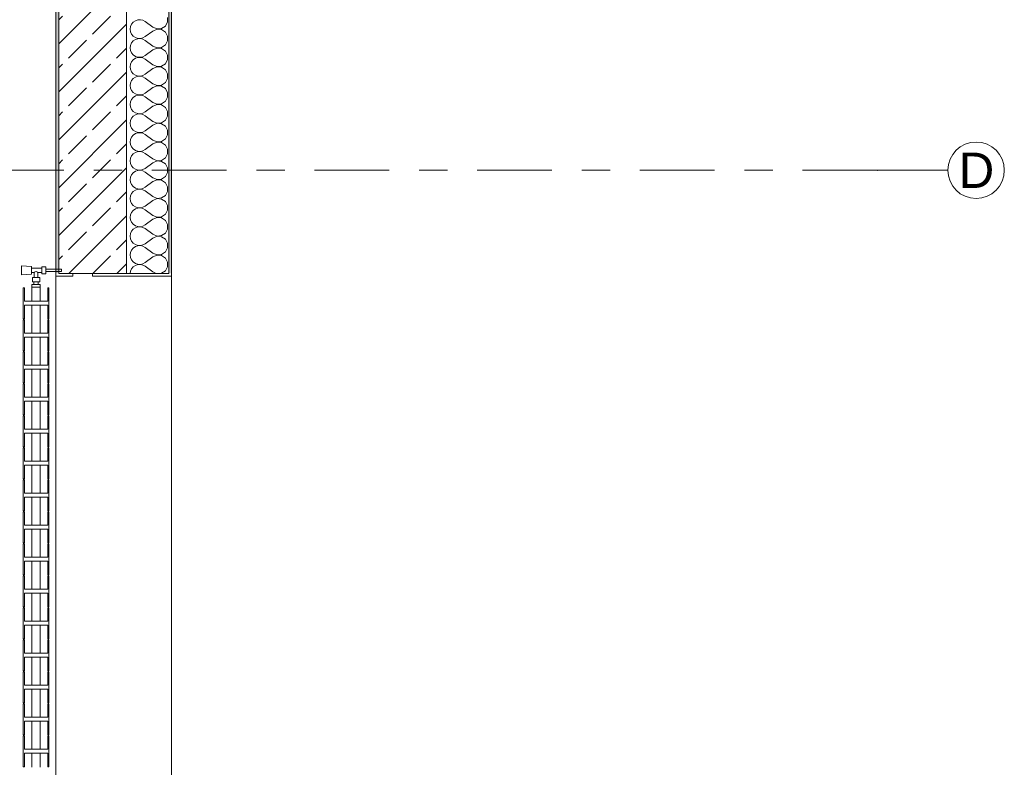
# Model space of a CAD drawing. Header units: metres. Extents: x -3.6 to 84.5, y -11 to 16.8.
# Tile 647 of 656: x 61.9 to 65.4, y 6.2 to 8.8. Entities that reach past the tile are written whole.
import ezdxf

# ---------------------------------------------------------------- set-up
doc = ezdxf.new("R2010")
doc.units = ezdxf.units.M
doc.header["$MEASUREMENT"] = 0
doc.linetypes.add('Strichlinie doppelt', pattern=[0.546806, 0.264583, -0.105833, 0.070556, -0.105833])
doc.linetypes.add('Wipeout_Contour', pattern=[1, 0, -1])
for name, color, linetype in [('301 - Elemente.Linie', 7, 'Continuous'), ('302 - Elemente.Schraffur', 7, 'Continuous'), ('451 - Universal.Achsen Raster', 7, 'Continuous'), ('604 - Struktur.Wand Aussen', 7, 'Continuous')]:
    doc.layers.add(name, color=color, linetype=linetype)
doc.styles.add('ERSTELLTER_STIL_2', font='txt')
pattern_1 = [(0, (0, 0), (0, 0.08660254), [0, -0.05]), (0, (0.025, 0.0433), (0, 0.08660254), [0, -0.05])]
pattern_2 = [(45, (0, 0), (-0.01767767, 0.01767767), [0, -0.025])]

# ---------------------------------------------------------------- blocks, each defined once
blk = doc.blocks.new('*X21')
at = {"layer": '604 - Struktur.Wand Aussen', "color": 7, "linetype": 'Continuous', "lineweight": 5}
for p, q in [((62.3068, 8.8298), (62.2992, 8.8246)), ((62.3155, 8.8328), (62.3068, 8.8298)), ((62.3247, 8.8332), (62.3155, 8.8328)), ((62.3336, 8.8311), (62.3247, 8.8332)), ((62.3417, 8.8267), (62.3336, 8.8311)), ((62.3684, 8.8067), (62.3417, 8.8267)), ((62.413, 8.8109), (62.4207, 8.8252)), ((62.4207, 8.8252), (62.4207, 8.8415)), ((62.2896, 8.8091), (62.2884, 8.8)), ((62.2884, 8.8), (62.2896, 8.7909)), ((62.2933, 8.8175), (62.2896, 8.8091)), ((62.2896, 8.7909), (62.2933, 8.7825)), ((62.2992, 8.8246), (62.2933, 8.8175)), ((62.3684, 8.7933), (62.3417, 8.7733)), ((62.3684, 8.8067), (62.3833, 8.8004)), ((62.3833, 8.7996), (62.3684, 8.7933)), ((62.3833, 8.8004), (62.3995, 8.8019)), ((62.3995, 8.7981), (62.3833, 8.7996)), ((62.3995, 8.8019), (62.413, 8.8109)), ((62.413, 8.7891), (62.3995, 8.7981)), ((62.2933, 8.7825), (62.2992, 8.7754)), ((62.2992, 8.7579), (62.2933, 8.7509)), ((62.2992, 8.7754), (62.3068, 8.7702)), ((62.3068, 8.7631), (62.2992, 8.7579)), ((62.3068, 8.7702), (62.3155, 8.7672)), ((62.3155, 8.7661), (62.3068, 8.7631)), ((62.3155, 8.7672), (62.3247, 8.7668)), ((62.3247, 8.7665), (62.3155, 8.7661)), ((62.3247, 8.7668), (62.3336, 8.7689)), ((62.3336, 8.7645), (62.3247, 8.7665)), ((62.3336, 8.7689), (62.3417, 8.7733)), ((62.3417, 8.76), (62.3336, 8.7645)), ((62.3684, 8.74), (62.3417, 8.76)), ((62.4207, 8.7748), (62.413, 8.7891)), ((62.413, 8.7442), (62.4207, 8.7585)), ((62.4207, 8.7585), (62.4207, 8.7748)), ((62.2896, 8.7424), (62.2884, 8.7333)), ((62.2884, 8.7333), (62.2896, 8.7242)), ((62.2933, 8.7509), (62.2896, 8.7424)), ((62.2896, 8.7242), (62.2933, 8.7158)), ((62.3684, 8.7267), (62.3417, 8.7067)), ((62.3684, 8.74), (62.3833, 8.7337)), ((62.3833, 8.733), (62.3684, 8.7267)), ((62.3833, 8.7337), (62.3995, 8.7352)), ((62.3995, 8.7314), (62.3833, 8.733)), ((62.3995, 8.7352), (62.413, 8.7442)), ((62.413, 8.7224), (62.3995, 8.7314)), ((62.4207, 8.7081), (62.413, 8.7224)), ((62.2933, 8.7158), (62.2992, 8.7087)), ((62.2992, 8.6913), (62.2933, 8.6842)), ((62.2992, 8.7087), (62.3068, 8.7035)), ((62.3068, 8.6965), (62.2992, 8.6913)), ((62.3068, 8.7035), (62.3155, 8.7006)), ((62.3155, 8.6994), (62.3068, 8.6965)), ((62.3155, 8.7006), (62.3247, 8.7001)), ((62.3247, 8.6999), (62.3155, 8.6994)), ((62.3247, 8.7001), (62.3336, 8.7022)), ((62.3336, 8.6978), (62.3247, 8.6999)), ((62.3336, 8.7022), (62.3417, 8.7067)), ((62.3417, 8.6933), (62.3336, 8.6978)), ((62.3684, 8.6733), (62.3417, 8.6933)), ((62.413, 8.6776), (62.4207, 8.6919)), ((62.4207, 8.6919), (62.4207, 8.7081)), ((62.2896, 8.6758), (62.2884, 8.6667)), ((62.2884, 8.6667), (62.2896, 8.6576)), ((62.2933, 8.6842), (62.2896, 8.6758)), ((62.2896, 8.6576), (62.2933, 8.6491)), ((62.3684, 8.66), (62.3417, 8.64)), ((62.3684, 8.6733), (62.3833, 8.667)), ((62.3833, 8.6663), (62.3684, 8.66)), ((62.3833, 8.667), (62.3995, 8.6686)), ((62.3995, 8.6648), (62.3833, 8.6663)), ((62.3995, 8.6686), (62.413, 8.6776)), ((62.413, 8.6558), (62.3995, 8.6648)), ((62.4207, 8.6415), (62.413, 8.6558)), ((62.2933, 8.6175), (62.2896, 8.6091)), ((62.2933, 8.6491), (62.2992, 8.6421)), ((62.2992, 8.6246), (62.2933, 8.6175)), ((62.2992, 8.6421), (62.3068, 8.6369)), ((62.3068, 8.6298), (62.2992, 8.6246)), ((62.3068, 8.6369), (62.3155, 8.6339)), ((62.3155, 8.6328), (62.3068, 8.6298)), ((62.3155, 8.6339), (62.3247, 8.6335)), ((62.3247, 8.6332), (62.3155, 8.6328)), ((62.3247, 8.6335), (62.3336, 8.6355)), ((62.3336, 8.6311), (62.3247, 8.6332)), ((62.3336, 8.6355), (62.3417, 8.64)), ((62.3417, 8.6267), (62.3336, 8.6311)), ((62.3684, 8.6067), (62.3417, 8.6267)), ((62.413, 8.6109), (62.4207, 8.6252)), ((62.4207, 8.6252), (62.4207, 8.6415)), ((62.2896, 8.6091), (62.2884, 8.6)), ((62.2884, 8.6), (62.2896, 8.5909)), ((62.2896, 8.5909), (62.2933, 8.5825)), ((62.2933, 8.5825), (62.2992, 8.5754)), ((62.3684, 8.5933), (62.3417, 8.5733)), ((62.3684, 8.6067), (62.3833, 8.6004)), ((62.3833, 8.5996), (62.3684, 8.5933)), ((62.3833, 8.6004), (62.3995, 8.6019)), ((62.3995, 8.5981), (62.3833, 8.5996)), ((62.3995, 8.6019), (62.413, 8.6109)), ((62.413, 8.5891), (62.3995, 8.5981)), ((62.4207, 8.5748), (62.413, 8.5891)), ((62.2933, 8.5509), (62.2896, 8.5424)), ((62.2992, 8.5579), (62.2933, 8.5509)), ((62.2992, 8.5754), (62.3068, 8.5702)), ((62.3068, 8.5631), (62.2992, 8.5579)), ((62.3068, 8.5702), (62.3155, 8.5672)), ((62.3155, 8.5661), (62.3068, 8.5631)), ((62.3155, 8.5672), (62.3247, 8.5668)), ((62.3247, 8.5665), (62.3155, 8.5661)), ((62.3247, 8.5668), (62.3336, 8.5689)), ((62.3336, 8.5645), (62.3247, 8.5665)), ((62.3336, 8.5689), (62.3417, 8.5733)), ((62.3417, 8.56), (62.3336, 8.5645)), ((62.3684, 8.54), (62.3417, 8.56)), ((62.413, 8.5442), (62.4207, 8.5585)), ((62.4207, 8.5585), (62.4207, 8.5748)), ((62.2896, 8.5424), (62.2884, 8.5333)), ((62.2884, 8.5333), (62.2896, 8.5242)), ((62.2896, 8.5242), (62.2933, 8.5158)), ((62.2933, 8.5158), (62.2992, 8.5087)), ((62.3684, 8.5267), (62.3417, 8.5067)), ((62.3684, 8.54), (62.3833, 8.5337)), ((62.3833, 8.533), (62.3684, 8.5267)), ((62.3833, 8.5337), (62.3995, 8.5352)), ((62.3995, 8.5314), (62.3833, 8.533)), ((62.3995, 8.5352), (62.413, 8.5442)), ((62.413, 8.5224), (62.3995, 8.5314)), ((62.4207, 8.5081), (62.413, 8.5224)), ((62.2933, 8.4842), (62.2896, 8.4758)), ((62.2992, 8.4913), (62.2933, 8.4842)), ((62.2992, 8.5087), (62.3068, 8.5035)), ((62.3068, 8.4965), (62.2992, 8.4913)), ((62.3068, 8.5035), (62.3155, 8.5006)), ((62.3155, 8.4994), (62.3068, 8.4965)), ((62.3155, 8.5006), (62.3247, 8.5001)), ((62.3247, 8.4999), (62.3155, 8.4994)), ((62.3247, 8.5001), (62.3336, 8.5022)), ((62.3336, 8.4978), (62.3247, 8.4999)), ((62.3336, 8.5022), (62.3417, 8.5067)), ((62.3417, 8.4933), (62.3336, 8.4978)), ((62.3684, 8.4733), (62.3417, 8.4933)), ((62.3995, 8.4686), (62.413, 8.4776)), ((62.413, 8.4776), (62.4207, 8.4919)), ((62.4207, 8.4919), (62.4207, 8.5081)), ((62.2896, 8.4758), (62.2884, 8.4667)), ((62.2884, 8.4667), (62.2896, 8.4576)), ((62.2896, 8.4576), (62.2933, 8.4491)), ((62.2933, 8.4491), (62.2992, 8.4421)), ((62.2992, 8.4421), (62.3068, 8.4369)), ((62.3684, 8.46), (62.3417, 8.44)), ((62.3684, 8.4733), (62.3833, 8.467)), ((62.3833, 8.4663), (62.3684, 8.46)), ((62.3833, 8.467), (62.3995, 8.4686)), ((62.3995, 8.4648), (62.3833, 8.4663)), ((62.413, 8.4558), (62.3995, 8.4648)), ((62.4207, 8.4415), (62.413, 8.4558)), ((62.4207, 8.4252), (62.4207, 8.4415)), ((62.2896, 8.4091), (62.2884, 8.4)), ((62.2933, 8.4175), (62.2896, 8.4091)), ((62.2992, 8.4246), (62.2933, 8.4175)), ((62.3068, 8.4298), (62.2992, 8.4246)), ((62.3068, 8.4369), (62.3155, 8.4339)), ((62.3155, 8.4328), (62.3068, 8.4298)), ((62.3155, 8.4339), (62.3247, 8.4335)), ((62.3247, 8.4332), (62.3155, 8.4328)), ((62.3247, 8.4335), (62.3336, 8.4355)), ((62.3336, 8.4311), (62.3247, 8.4332)), ((62.3336, 8.4355), (62.3417, 8.44)), ((62.3417, 8.4267), (62.3336, 8.4311)), ((62.3684, 8.4067), (62.3417, 8.4267)), ((62.3684, 8.4067), (62.3833, 8.4004)), ((62.3995, 8.4019), (62.413, 8.4109)), ((62.413, 8.4109), (62.4207, 8.4252)), ((62.2884, 8.4), (62.2896, 8.3909)), ((62.2896, 8.3909), (62.2933, 8.3825)), ((62.2933, 8.3825), (62.2992, 8.3754)), ((62.2992, 8.3754), (62.3068, 8.3702)), ((62.3336, 8.3689), (62.3417, 8.3733)), ((62.3684, 8.3933), (62.3417, 8.3733)), ((62.3833, 8.3996), (62.3684, 8.3933)), ((62.3833, 8.4004), (62.3995, 8.4019)), ((62.3995, 8.3981), (62.3833, 8.3996)), ((62.413, 8.3891), (62.3995, 8.3981)), ((62.4207, 8.3748), (62.413, 8.3891)), ((62.4207, 8.3585), (62.4207, 8.3748)), ((62.2896, 8.3424), (62.2884, 8.3333)), ((62.2933, 8.3509), (62.2896, 8.3424)), ((62.2992, 8.3579), (62.2933, 8.3509)), ((62.3068, 8.3631), (62.2992, 8.3579)), ((62.3068, 8.3702), (62.3155, 8.3672)), ((62.3155, 8.3661), (62.3068, 8.3631)), ((62.3155, 8.3672), (62.3247, 8.3668)), ((62.3247, 8.3665), (62.3155, 8.3661)), ((62.3247, 8.3668), (62.3336, 8.3689)), ((62.3336, 8.3645), (62.3247, 8.3665)), ((62.3417, 8.36), (62.3336, 8.3645)), ((62.3684, 8.34), (62.3417, 8.36)), ((62.3684, 8.34), (62.3833, 8.3337)), ((62.3995, 8.3352), (62.413, 8.3442)), ((62.413, 8.3442), (62.4207, 8.3585)), ((62.2884, 8.3333), (62.2896, 8.3242)), ((62.2896, 8.3242), (62.2933, 8.3158)), ((62.2933, 8.3158), (62.2992, 8.3087)), ((62.2992, 8.3087), (62.3068, 8.3035)), ((62.3068, 8.3035), (62.3155, 8.3006)), ((62.3247, 8.3001), (62.3336, 8.3022)), ((62.3336, 8.3022), (62.3417, 8.3067)), ((62.3684, 8.3267), (62.3417, 8.3067)), ((62.3833, 8.333), (62.3684, 8.3267)), ((62.3833, 8.3337), (62.3995, 8.3352)), ((62.3995, 8.3314), (62.3833, 8.333)), ((62.413, 8.3224), (62.3995, 8.3314)), ((62.4207, 8.3081), (62.413, 8.3224)), ((62.4207, 8.2919), (62.4207, 8.3081)), ((62.2896, 8.2758), (62.2884, 8.2667)), ((62.2933, 8.2842), (62.2896, 8.2758)), ((62.2992, 8.2913), (62.2933, 8.2842)), ((62.3068, 8.2965), (62.2992, 8.2913)), ((62.3155, 8.2994), (62.3068, 8.2965)), ((62.3155, 8.3006), (62.3247, 8.3001)), ((62.3247, 8.2999), (62.3155, 8.2994)), ((62.3336, 8.2978), (62.3247, 8.2999)), ((62.3417, 8.2933), (62.3336, 8.2978)), ((62.3684, 8.2733), (62.3417, 8.2933)), ((62.3684, 8.2733), (62.3833, 8.267)), ((62.3833, 8.267), (62.3995, 8.2686)), ((62.3995, 8.2686), (62.413, 8.2776)), ((62.413, 8.2776), (62.4207, 8.2919)), ((62.2884, 8.2667), (62.2896, 8.2576)), ((62.2896, 8.2576), (62.2933, 8.2491)), ((62.2933, 8.2491), (62.2992, 8.2421)), ((62.2992, 8.2421), (62.3068, 8.2369)), ((62.3068, 8.2369), (62.3155, 8.2339)), ((62.3155, 8.2328), (62.3068, 8.2298)), ((62.3155, 8.2339), (62.3247, 8.2335)), ((62.3247, 8.2332), (62.3155, 8.2328)), ((62.3247, 8.2335), (62.3336, 8.2355)), ((62.3336, 8.2311), (62.3247, 8.2332)), ((62.3336, 8.2355), (62.3417, 8.24)), ((62.3684, 8.26), (62.3417, 8.24)), ((62.3833, 8.2663), (62.3684, 8.26)), ((62.3995, 8.2648), (62.3833, 8.2663)), ((62.413, 8.2558), (62.3995, 8.2648)), ((62.4207, 8.2415), (62.413, 8.2558)), ((62.4207, 8.2252), (62.4207, 8.2415)), ((62.2896, 8.2091), (62.2884, 8.2)), ((62.2884, 8.2), (62.2896, 8.1909)), ((62.2933, 8.2175), (62.2896, 8.2091)), ((62.2992, 8.2246), (62.2933, 8.2175)), ((62.3068, 8.2298), (62.2992, 8.2246)), ((62.3417, 8.2267), (62.3336, 8.2311)), ((62.3684, 8.2067), (62.3417, 8.2267)), ((62.3684, 8.2067), (62.3833, 8.2004)), ((62.3833, 8.1996), (62.3684, 8.1933)), ((62.3833, 8.2004), (62.3995, 8.2019)), ((62.3995, 8.1981), (62.3833, 8.1996)), ((62.3995, 8.2019), (62.413, 8.2109)), ((62.413, 8.1891), (62.3995, 8.1981)), ((62.413, 8.2109), (62.4207, 8.2252)), ((62.2896, 8.1909), (62.2933, 8.1825)), ((62.2933, 8.1825), (62.2992, 8.1754)), ((62.2992, 8.1754), (62.3068, 8.1702)), ((62.3068, 8.1631), (62.2992, 8.1579)), ((62.3068, 8.1702), (62.3155, 8.1672)), ((62.3155, 8.1661), (62.3068, 8.1631)), ((62.3155, 8.1672), (62.3247, 8.1668)), ((62.3247, 8.1665), (62.3155, 8.1661)), ((62.3247, 8.1668), (62.3336, 8.1689)), ((62.3336, 8.1645), (62.3247, 8.1665)), ((62.3336, 8.1689), (62.3417, 8.1733)), ((62.3417, 8.16), (62.3336, 8.1645)), ((62.3684, 8.1933), (62.3417, 8.1733)), ((62.4207, 8.1748), (62.413, 8.1891)), ((62.4207, 8.1585), (62.4207, 8.1748)), ((62.2896, 8.1424), (62.2884, 8.1333)), ((62.2884, 8.1333), (62.2896, 8.1242)), ((62.2933, 8.1509), (62.2896, 8.1424)), ((62.2992, 8.1579), (62.2933, 8.1509)), ((62.3684, 8.14), (62.3417, 8.16)), ((62.3684, 8.14), (62.3833, 8.1337)), ((62.3833, 8.133), (62.3684, 8.1267)), ((62.3833, 8.1337), (62.3995, 8.1352)), ((62.3995, 8.1314), (62.3833, 8.133)), ((62.3995, 8.1352), (62.413, 8.1442)), ((62.413, 8.1224), (62.3995, 8.1314)), ((62.413, 8.1442), (62.4207, 8.1585)), ((62.2896, 8.1242), (62.2933, 8.1158)), ((62.2933, 8.1158), (62.2992, 8.1087)), ((62.2992, 8.1087), (62.3068, 8.1035)), ((62.3068, 8.0965), (62.2992, 8.0913)), ((62.3068, 8.1035), (62.3155, 8.1006)), ((62.3155, 8.0994), (62.3068, 8.0965)), ((62.3155, 8.1006), (62.3247, 8.1001)), ((62.3247, 8.0999), (62.3155, 8.0994)), ((62.3247, 8.1001), (62.3336, 8.1022)), ((62.3336, 8.0978), (62.3247, 8.0999)), ((62.3336, 8.1022), (62.3417, 8.1067)), ((62.3417, 8.0933), (62.3336, 8.0978)), ((62.3684, 8.1267), (62.3417, 8.1067)), ((62.3684, 8.0733), (62.3417, 8.0933)), ((62.4207, 8.1081), (62.413, 8.1224)), ((62.4207, 8.0919), (62.4207, 8.1081)), ((62.2896, 8.0758), (62.2884, 8.0667)), ((62.2884, 8.0667), (62.2896, 8.0576)), ((62.2933, 8.0842), (62.2896, 8.0758)), ((62.2992, 8.0913), (62.2933, 8.0842)), ((62.3684, 8.06), (62.3417, 8.04)), ((62.3684, 8.0733), (62.3833, 8.067)), ((62.3833, 8.0663), (62.3684, 8.06)), ((62.3833, 8.067), (62.3995, 8.0686)), ((62.3995, 8.0648), (62.3833, 8.0663)), ((62.3995, 8.0686), (62.413, 8.0776)), ((62.413, 8.0558), (62.3995, 8.0648)), ((62.413, 8.0776), (62.4207, 8.0919)), ((62.2896, 8.0576), (62.2933, 8.0491)), ((62.2933, 8.0491), (62.2992, 8.0421)), ((62.2992, 8.0246), (62.2933, 8.0175)), ((62.2992, 8.0421), (62.3068, 8.0369)), ((62.3068, 8.0298), (62.2992, 8.0246)), ((62.3068, 8.0369), (62.3155, 8.0339)), ((62.3155, 8.0328), (62.3068, 8.0298)), ((62.3155, 8.0339), (62.3247, 8.0335)), ((62.3247, 8.0332), (62.3155, 8.0328)), ((62.3247, 8.0335), (62.3336, 8.0355)), ((62.3336, 8.0311), (62.3247, 8.0332)), ((62.3336, 8.0355), (62.3417, 8.04)), ((62.3417, 8.0267), (62.3336, 8.0311)), ((62.3684, 8.0067), (62.3417, 8.0267)), ((62.4207, 8.0415), (62.413, 8.0558)), ((62.413, 8.0109), (62.4207, 8.0252)), ((62.4207, 8.0252), (62.4207, 8.0415)), ((62.2896, 8.0091), (62.2884, 8)), ((62.2884, 8), (62.2896, 7.9909)), ((62.2933, 8.0175), (62.2896, 8.0091)), ((62.2896, 7.9909), (62.2933, 7.9825)), ((62.3684, 7.9933), (62.3417, 7.9733)), ((62.3684, 8.0067), (62.3833, 8.0004)), ((62.3833, 7.9996), (62.3684, 7.9933)), ((62.3833, 8.0004), (62.3995, 8.0019)), ((62.3995, 7.9981), (62.3833, 7.9996)), ((62.3995, 8.0019), (62.413, 8.0109)), ((62.413, 7.9891), (62.3995, 7.9981)), ((62.4207, 7.9748), (62.413, 7.9891)), ((62.2933, 7.9825), (62.2992, 7.9754)), ((62.2992, 7.9579), (62.2933, 7.9509)), ((62.2992, 7.9754), (62.3068, 7.9702)), ((62.3068, 7.9631), (62.2992, 7.9579)), ((62.3068, 7.9702), (62.3155, 7.9672)), ((62.3155, 7.9661), (62.3068, 7.9631)), ((62.3155, 7.9672), (62.3247, 7.9668)), ((62.3247, 7.9665), (62.3155, 7.9661)), ((62.3247, 7.9668), (62.3336, 7.9689)), ((62.3336, 7.9645), (62.3247, 7.9665)), ((62.3336, 7.9689), (62.3417, 7.9733)), ((62.3417, 7.96), (62.3336, 7.9645)), ((62.3684, 7.94), (62.3417, 7.96)), ((62.413, 7.9442), (62.4207, 7.9585)), ((62.4207, 7.9585), (62.4207, 7.9748)), ((62.2896, 7.9424), (62.2886, 7.935)), ((62.2933, 7.9509), (62.2896, 7.9424)), ((62.3684, 7.94), (62.3803, 7.935)), ((62.3969, 7.935), (62.3995, 7.9352)), ((62.3995, 7.9352), (62.413, 7.9442))]:
    blk.add_line(p, q, dxfattribs=at)

msp = doc.modelspace()

# ---------------------------------------------------------------- hatches: boundary and pattern name
at = {"layer": '604 - Struktur.Wand Aussen', "linetype": 'Continuous', "lineweight": 0, "true_color": 0x000000}
h = msp.add_hatch(dxfattribs=at)
h.set_pattern_fill('Verputz_0001', color=18, style=0, pattern_type=2)
h.set_pattern_definition(pattern_1)
h.paths.add_polyline_path([(62.425, 7.935), (62.435, 7.935), (62.435, 13.845), (62.425, 13.845)])
h = msp.add_hatch(dxfattribs=at)
h.set_pattern_fill('Verputz_0001', color=18, style=0, pattern_type=2)
h.set_pattern_definition(pattern_1)
h.paths.add_polyline_path([(62.435, 7.935), (62.425, 7.935), (62.155, 7.935), (62.155, 7.925), (62.435, 7.925)])

# ---------------------------------------------------------------- linework, layer by layer
at = {"layer": '451 - Universal.Achsen Raster', "color": 160, "linetype": 'Strichlinie doppelt', "lineweight": 9, "true_color": 0x3232ff}
for q in [(-3.175, 8.3), (65.185, 8.3)]:
    msp.add_line((64.935, 8.3), q, dxfattribs=at)
at = {"layer": '451 - Universal.Achsen Raster', "color": 160, "linetype": 'Continuous', "lineweight": 9, "true_color": 0x3232ff}
msp.add_circle((65.285, 8.3), 0.1, dxfattribs=at)
at = {"layer": '451 - Universal.Achsen Raster', "color": 160, "linetype": 'Strichlinie doppelt', "lineweight": 9, "true_color": 0x3232ff}
msp.add_point((64.935, 8.3), dxfattribs=at)
msp.add_point((64.935, 8.3), dxfattribs=at)
at = {"layer": '604 - Struktur.Wand Aussen', "color": 7, "linetype": 'Continuous', "lineweight": 5}
for p, q in [((62.425, 7.935), (62.425, 13.705)), ((62.085, 7.935), (62.085, 7.925)), ((62.155, 7.935), (62.155, 7.925)), ((62.425, 7.935), (62.155, 7.935)), ((62.155, 7.925), (62.435, 7.925)), ((62.435, 7.935), (62.435, 7.925))]:
    msp.add_line(p, q, dxfattribs=at)
at = {"layer": '604 - Struktur.Wand Aussen', "color": 7, "linetype": 'Continuous', "lineweight": 13}
for p, q in [((62.275, 7.935), (62.275, 13.455)), ((62.155, 7.935), (62.085, 7.935)), ((62.435, 6.155), (62.435, 7.925))]:
    msp.add_line(p, q, dxfattribs=at)
at = {"layer": '604 - Struktur.Wand Aussen', "color": 7, "linetype": 'Continuous', "lineweight": 5, "flags": 128}
msp.add_lwpolyline([(62.435, 7.935), (62.435, 13.845)], dxfattribs=at)

# ---------------------------------------------------------------- block references
at = {"layer": '604 - Struktur.Wand Aussen', "color": 7, "lineweight": 18}
msp.add_blockref('*X21', (0, 0), dxfattribs=at)

# ---------------------------------------------------------------- texts
at = {"layer": '451 - Universal.Achsen Raster', "color": 160, "lineweight": 9, "true_color": 0x3232ff, "insert": (65.2233, 8.3625), "char_height": 0.125, "attachment_point": 1, "style": 'ERSTELLTER_STIL_2'}
msp.add_mtext('\\A1;{\\pql;\\pt0;\\fArial|b0|i0|c0|p38;D}', dxfattribs=at)

# ---------------------------------------------------------------- wipeouts: each hides what was drawn before it
at = {"color": 254, "linetype": 'Wipeout_Contour', "lineweight": 0, "ltscale": 15215.320861}
msp.add_wipeout([(61.9697, 7.8855), (61.9397, 7.8855), (61.9397, 7.8359), (61.9135, 7.8359), (61.9135, 7.8841), (61.9097, 7.8841), (61.9097, 7.7736), (61.9135, 7.7736), (61.9135, 7.8218), (61.9397, 7.8218), (61.9397, 7.7226), (61.9135, 7.7226), (61.9135, 7.7708), (61.9097, 7.7708), (61.9097, 7.6603), (61.9135, 7.6603), (61.9135, 7.7084), (61.9397, 7.7084), (61.9397, 7.6093), (61.9135, 7.6093), (61.9135, 7.6574), (61.9097, 7.6574), (61.9097, 7.5469), (61.9135, 7.5469), (61.9135, 7.5951), (61.9397, 7.5951), (61.9397, 7.4959), (61.9135, 7.4959), (61.9135, 7.5441), (61.9097, 7.5441), (61.9097, 7.4336), (61.9135, 7.4336), (61.9135, 7.4818), (61.9397, 7.4818), (61.9397, 7.3826), (61.9135, 7.3826), (61.9135, 7.4308), (61.9097, 7.4308), (61.9097, 7.3203), (61.9135, 7.3203), (61.9135, 7.3684), (61.9397, 7.3684), (61.9397, 7.2693), (61.9135, 7.2693), (61.9135, 7.3174), (61.9097, 7.3174), (61.9097, 7.2069), (61.9135, 7.2069), (61.9135, 7.2551), (61.9397, 7.2551), (61.9397, 7.1559), (61.9135, 7.1559), (61.9135, 7.2041), (61.9097, 7.2041), (61.9097, 7.0936), (61.9135, 7.0936), (61.9135, 7.1418), (61.9397, 7.1418), (61.9397, 7.0426), (61.9135, 7.0426), (61.9135, 7.0908), (61.9097, 7.0908), (61.9097, 6.9803), (61.9135, 6.9803), (61.9135, 7.0284), (61.9397, 7.0284), (61.9397, 6.9293), (61.9135, 6.9293), (61.9135, 6.9774), (61.9097, 6.9774), (61.9097, 6.8669), (61.9135, 6.8669), (61.9135, 6.9151), (61.9397, 6.9151), (61.9397, 6.8159), (61.9135, 6.8159), (61.9135, 6.8641), (61.9097, 6.8641), (61.9097, 6.7536), (61.9135, 6.7536), (61.9135, 6.8018), (61.9397, 6.8018), (61.9397, 6.7026), (61.9135, 6.7026), (61.9135, 6.7508), (61.9097, 6.7508), (61.9097, 6.6403), (61.9135, 6.6403), (61.9135, 6.6884), (61.9397, 6.6884), (61.9397, 6.5893), (61.9135, 6.5893), (61.9135, 6.6374), (61.9097, 6.6374), (61.9097, 6.5269), (61.9135, 6.5269), (61.9135, 6.5751), (61.9397, 6.5751), (61.9397, 6.4759), (61.9135, 6.4759), (61.9135, 6.5241), (61.9097, 6.5241), (61.9097, 6.4136), (61.9135, 6.4136), (61.9135, 6.4618), (61.9397, 6.4618), (61.9397, 6.3626), (61.9135, 6.3626), (61.9135, 6.4108), (61.9097, 6.4108), (61.9097, 6.3003), (61.9135, 6.3003), (61.9135, 6.3484), (61.9397, 6.3484), (61.9397, 6.2493), (61.9135, 6.2493), (61.9135, 6.2974), (61.9097, 6.2974), (61.9097, 6.1869), (61.9135, 6.1869), (61.9135, 6.2351), (61.9397, 6.2351), (61.9397, 6.1855), (61.9697, 6.1855), (61.9697, 6.2351), (61.996, 6.2351), (61.996, 6.1869), (61.9997, 6.1869), (61.9997, 6.2974), (61.996, 6.2974), (61.996, 6.2493), (61.9697, 6.2493), (61.9697, 6.3484), (61.996, 6.3484), (61.996, 6.3003), (61.9997, 6.3003), (61.9997, 6.4108), (61.996, 6.4108), (61.996, 6.3626), (61.9697, 6.3626), (61.9697, 6.4618), (61.996, 6.4618), (61.996, 6.4136), (61.9997, 6.4136), (61.9997, 6.5241), (61.996, 6.5241), (61.996, 6.4759), (61.9697, 6.4759), (61.9697, 6.5751), (61.996, 6.5751), (61.996, 6.5269), (61.9997, 6.5269), (61.9997, 6.6374), (61.996, 6.6374), (61.996, 6.5893), (61.9697, 6.5893), (61.9697, 6.6884), (61.996, 6.6884), (61.996, 6.6403), (61.9997, 6.6403), (61.9997, 6.7508), (61.996, 6.7508), (61.996, 6.7026), (61.9697, 6.7026), (61.9697, 6.8018), (61.996, 6.8018), (61.996, 6.7536), (61.9997, 6.7536), (61.9997, 6.8641), (61.996, 6.8641), (61.996, 6.8159), (61.9697, 6.8159), (61.9697, 6.9151), (61.996, 6.9151), (61.996, 6.8669), (61.9997, 6.8669), (61.9997, 6.9774), (61.996, 6.9774), (61.996, 6.9293), (61.9697, 6.9293), (61.9697, 7.0284), (61.996, 7.0284), (61.996, 6.9803), (61.9997, 6.9803), (61.9997, 7.0908), (61.996, 7.0908), (61.996, 7.0426), (61.9697, 7.0426), (61.9697, 7.1418), (61.996, 7.1418), (61.996, 7.0936), (61.9997, 7.0936), (61.9997, 7.2041), (61.996, 7.2041), (61.996, 7.1559), (61.9697, 7.1559), (61.9697, 7.2551), (61.996, 7.2551), (61.996, 7.2069), (61.9997, 7.2069), (61.9997, 7.3174), (61.996, 7.3174), (61.996, 7.2693), (61.9697, 7.2693), (61.9697, 7.3684), (61.996, 7.3684), (61.996, 7.3203), (61.9997, 7.3203), (61.9997, 7.4308), (61.996, 7.4308), (61.996, 7.3826), (61.9697, 7.3826), (61.9697, 7.4818), (61.996, 7.4818), (61.996, 7.4336), (61.9997, 7.4336), (61.9997, 7.5441), (61.996, 7.5441), (61.996, 7.4959), (61.9697, 7.4959), (61.9697, 7.5951), (61.996, 7.5951), (61.996, 7.5469), (61.9997, 7.5469), (61.9997, 7.6574), (61.996, 7.6574), (61.996, 7.6093), (61.9697, 7.6093), (61.9697, 7.7084), (61.996, 7.7084), (61.996, 7.6603), (61.9997, 7.6603), (61.9997, 7.7708), (61.996, 7.7708), (61.996, 7.7226), (61.9697, 7.7226), (61.9697, 7.8218), (61.996, 7.8218), (61.996, 7.7736), (61.9997, 7.7736), (61.9997, 7.8841), (61.996, 7.8841), (61.996, 7.8359), (61.9697, 7.8359)], dxfattribs=at).dxf.layer = '302 - Elemente.Schraffur'

# ---------------------------------------------------------------- next in the draw order: linework, layer by layer
at = {"layer": '301 - Elemente.Linie', "color": 7, "linetype": 'Continuous', "lineweight": 9}
for p, q in [((61.996, 7.8359), (61.9135, 7.8359)), ((61.9135, 7.7736), (61.9135, 7.8218)), ((61.9135, 7.8218), (61.996, 7.8218)), ((61.9397, 7.8218), (61.9397, 7.7226)), ((61.9697, 7.8218), (61.9697, 7.7226)), ((61.996, 7.8218), (61.996, 7.7736)), ((61.9097, 7.7736), (61.9135, 7.7736)), ((61.9097, 7.7708), (61.9097, 7.6603)), ((61.9135, 7.7708), (61.9097, 7.7708)), ((61.9097, 7.7708), (61.9097, 7.6603)), ((61.9135, 7.7708), (61.9097, 7.7708)), ((61.9135, 7.7226), (61.9135, 7.7708)), ((61.996, 7.7736), (61.9997, 7.7736)), ((61.9997, 7.7708), (61.996, 7.7708)), ((61.9997, 7.7708), (61.996, 7.7708)), ((61.996, 7.7708), (61.996, 7.7226)), ((61.9997, 7.6603), (61.9997, 7.7708)), ((61.996, 7.7226), (61.9135, 7.7226)), ((61.9135, 7.6603), (61.9135, 7.7084)), ((61.9135, 7.7084), (61.996, 7.7084)), ((61.9397, 7.7084), (61.9397, 7.6093)), ((61.9697, 7.7084), (61.9697, 7.6093)), ((61.996, 7.7084), (61.996, 7.6603)), ((61.9097, 7.6603), (61.9135, 7.6603)), ((61.9097, 7.6603), (61.9135, 7.6603)), ((61.9097, 7.6574), (61.9097, 7.5469)), ((61.9097, 7.6574), (61.9097, 7.5469)), ((61.9135, 7.6574), (61.9097, 7.6574)), ((61.9135, 7.6093), (61.9135, 7.6574)), ((61.996, 7.6603), (61.9997, 7.6603)), ((61.996, 7.6603), (61.9997, 7.6603)), ((61.9997, 7.6574), (61.996, 7.6574)), ((61.996, 7.6574), (61.996, 7.6093)), ((61.9997, 7.5469), (61.9997, 7.6574)), ((61.996, 7.6093), (61.9135, 7.6093)), ((61.9135, 7.5469), (61.9135, 7.5951)), ((61.9135, 7.5951), (61.996, 7.5951)), ((61.9397, 7.5951), (61.9397, 7.4959)), ((61.9697, 7.5951), (61.9697, 7.4959)), ((61.996, 7.5951), (61.996, 7.5469)), ((61.9097, 7.5469), (61.9135, 7.5469)), ((61.9097, 7.5469), (61.9135, 7.5469)), ((61.9097, 7.5441), (61.9097, 7.4336)), ((61.9097, 7.5441), (61.9097, 7.4336)), ((61.9135, 7.5441), (61.9097, 7.5441)), ((61.9135, 7.4959), (61.9135, 7.5441)), ((61.996, 7.5469), (61.9997, 7.5469)), ((61.996, 7.5469), (61.9997, 7.5469)), ((61.9997, 7.5441), (61.996, 7.5441)), ((61.996, 7.5441), (61.996, 7.4959)), ((61.9997, 7.4336), (61.9997, 7.5441)), ((61.996, 7.4959), (61.9135, 7.4959)), ((61.9135, 7.4336), (61.9135, 7.4818)), ((61.9135, 7.4818), (61.996, 7.4818)), ((61.9397, 7.4818), (61.9397, 7.3826)), ((61.9697, 7.4818), (61.9697, 7.3826)), ((61.996, 7.4818), (61.996, 7.4336)), ((61.9097, 7.4336), (61.9135, 7.4336)), ((61.9097, 7.4308), (61.9097, 7.3203)), ((61.9135, 7.4308), (61.9097, 7.4308)), ((61.9097, 7.4308), (61.9097, 7.3203)), ((61.9135, 7.4308), (61.9097, 7.4308)), ((61.9135, 7.3826), (61.9135, 7.4308)), ((61.996, 7.4336), (61.9997, 7.4336)), ((61.9997, 7.4308), (61.996, 7.4308)), ((61.9997, 7.4308), (61.996, 7.4308)), ((61.996, 7.4308), (61.996, 7.3826)), ((61.9997, 7.3203), (61.9997, 7.4308)), ((61.996, 7.3826), (61.9135, 7.3826)), ((61.9135, 7.3203), (61.9135, 7.3684)), ((61.9135, 7.3684), (61.996, 7.3684)), ((61.9397, 7.3684), (61.9397, 7.2693)), ((61.9697, 7.3684), (61.9697, 7.2693)), ((61.996, 7.3684), (61.996, 7.3203)), ((61.9097, 7.3203), (61.9135, 7.3203)), ((61.9097, 7.3203), (61.9135, 7.3203)), ((61.9097, 7.3174), (61.9097, 7.2069)), ((61.9097, 7.3174), (61.9097, 7.2069)), ((61.9135, 7.3174), (61.9097, 7.3174)), ((61.9135, 7.2693), (61.9135, 7.3174)), ((61.996, 7.3203), (61.9997, 7.3203)), ((61.996, 7.3203), (61.9997, 7.3203)), ((61.9997, 7.3174), (61.996, 7.3174)), ((61.996, 7.3174), (61.996, 7.2693)), ((61.9997, 7.2069), (61.9997, 7.3174)), ((61.996, 7.2693), (61.9135, 7.2693)), ((61.9135, 7.2069), (61.9135, 7.2551)), ((61.9135, 7.2551), (61.996, 7.2551)), ((61.9397, 7.2551), (61.9397, 7.1559)), ((61.9697, 7.2551), (61.9697, 7.1559)), ((61.996, 7.2551), (61.996, 7.2069)), ((61.9097, 7.2069), (61.9135, 7.2069)), ((61.9097, 7.2041), (61.9097, 7.0936)), ((61.9135, 7.2041), (61.9097, 7.2041)), ((61.9097, 7.2041), (61.9097, 7.0936)), ((61.9135, 7.2041), (61.9097, 7.2041)), ((61.9135, 7.1559), (61.9135, 7.2041)), ((61.996, 7.2069), (61.9997, 7.2069)), ((61.9997, 7.2041), (61.996, 7.2041)), ((61.9997, 7.2041), (61.996, 7.2041)), ((61.996, 7.2041), (61.996, 7.1559)), ((61.9997, 7.0936), (61.9997, 7.2041)), ((61.996, 7.1559), (61.9135, 7.1559)), ((61.9135, 7.0936), (61.9135, 7.1418)), ((61.9135, 7.1418), (61.996, 7.1418)), ((61.9397, 7.1418), (61.9397, 7.0426)), ((61.9697, 7.1418), (61.9697, 7.0426)), ((61.996, 7.1418), (61.996, 7.0936)), ((61.9097, 7.0936), (61.9135, 7.0936)), ((61.9097, 7.0908), (61.9097, 6.9803)), ((61.9097, 7.0908), (61.9097, 6.9803)), ((61.9135, 7.0908), (61.9097, 7.0908)), ((61.9135, 7.0426), (61.9135, 7.0908)), ((61.996, 7.0936), (61.9997, 7.0936)), ((61.9997, 7.0908), (61.996, 7.0908)), ((61.996, 7.0908), (61.996, 7.0426)), ((61.9997, 6.9803), (61.9997, 7.0908)), ((61.996, 7.0426), (61.9135, 7.0426)), ((61.9135, 6.9803), (61.9135, 7.0284)), ((61.9135, 7.0284), (61.996, 7.0284)), ((61.9397, 7.0284), (61.9397, 6.9293)), ((61.9697, 7.0284), (61.9697, 6.9293)), ((61.996, 7.0284), (61.996, 6.9803)), ((61.9097, 6.9803), (61.9135, 6.9803)), ((61.9097, 6.9803), (61.9135, 6.9803)), ((61.9097, 6.9774), (61.9097, 6.8669)), ((61.9097, 6.9774), (61.9097, 6.8669)), ((61.9135, 6.9774), (61.9097, 6.9774)), ((61.9135, 6.9293), (61.9135, 6.9774)), ((61.996, 6.9803), (61.9997, 6.9803)), ((61.996, 6.9803), (61.9997, 6.9803)), ((61.9997, 6.9774), (61.996, 6.9774)), ((61.996, 6.9774), (61.996, 6.9293)), ((61.9997, 6.8669), (61.9997, 6.9774)), ((61.996, 6.9293), (61.9135, 6.9293)), ((61.9135, 6.8669), (61.9135, 6.9151)), ((61.9135, 6.9151), (61.996, 6.9151)), ((61.9397, 6.9151), (61.9397, 6.8159)), ((61.9697, 6.9151), (61.9697, 6.8159)), ((61.996, 6.9151), (61.996, 6.8669)), ((61.9097, 6.8669), (61.9135, 6.8669)), ((61.9097, 6.8669), (61.9135, 6.8669)), ((61.9097, 6.8641), (61.9097, 6.7536)), ((61.9135, 6.8641), (61.9097, 6.8641)), ((61.9097, 6.8641), (61.9097, 6.7536)), ((61.9135, 6.8641), (61.9097, 6.8641)), ((61.9135, 6.8159), (61.9135, 6.8641)), ((61.996, 6.8669), (61.9997, 6.8669)), ((61.996, 6.8669), (61.9997, 6.8669)), ((61.9997, 6.8641), (61.996, 6.8641)), ((61.9997, 6.8641), (61.996, 6.8641)), ((61.996, 6.8641), (61.996, 6.8159)), ((61.9997, 6.7536), (61.9997, 6.8641)), ((61.996, 6.8159), (61.9135, 6.8159)), ((61.9135, 6.7536), (61.9135, 6.8018)), ((61.9135, 6.8018), (61.996, 6.8018)), ((61.9397, 6.8018), (61.9397, 6.7026)), ((61.9697, 6.8018), (61.9697, 6.7026)), ((61.996, 6.8018), (61.996, 6.7536)), ((61.9097, 6.7536), (61.9135, 6.7536)), ((61.9097, 6.7508), (61.9097, 6.6403)), ((61.9097, 6.7508), (61.9097, 6.6403)), ((61.9135, 6.7508), (61.9097, 6.7508)), ((61.9135, 6.7026), (61.9135, 6.7508)), ((61.996, 6.7536), (61.9997, 6.7536)), ((61.9997, 6.7508), (61.996, 6.7508)), ((61.996, 6.7508), (61.996, 6.7026)), ((61.9997, 6.6403), (61.9997, 6.7508)), ((61.996, 6.7026), (61.9135, 6.7026)), ((61.9135, 6.6403), (61.9135, 6.6884)), ((61.9135, 6.6884), (61.996, 6.6884)), ((61.9397, 6.6884), (61.9397, 6.5893)), ((61.9697, 6.6884), (61.9697, 6.5893)), ((61.996, 6.6884), (61.996, 6.6403)), ((61.9097, 6.6403), (61.9135, 6.6403)), ((61.9097, 6.6374), (61.9097, 6.5269)), ((61.9097, 6.6374), (61.9097, 6.5269)), ((61.9135, 6.6374), (61.9097, 6.6374)), ((61.9135, 6.5893), (61.9135, 6.6374)), ((61.996, 6.6403), (61.9997, 6.6403)), ((61.9997, 6.6374), (61.996, 6.6374)), ((61.996, 6.6374), (61.996, 6.5893)), ((61.9997, 6.5269), (61.9997, 6.6374)), ((61.996, 6.5893), (61.9135, 6.5893)), ((61.9135, 6.5269), (61.9135, 6.5751)), ((61.9135, 6.5751), (61.996, 6.5751)), ((61.9397, 6.5751), (61.9397, 6.4759)), ((61.9697, 6.5751), (61.9697, 6.4759)), ((61.996, 6.5751), (61.996, 6.5269)), ((61.9097, 6.5269), (61.9135, 6.5269)), ((61.9097, 6.5269), (61.9135, 6.5269)), ((61.9097, 6.5241), (61.9097, 6.4136)), ((61.9135, 6.5241), (61.9097, 6.5241)), ((61.9097, 6.5241), (61.9097, 6.4136)), ((61.9135, 6.5241), (61.9097, 6.5241)), ((61.9135, 6.4759), (61.9135, 6.5241)), ((61.996, 6.5269), (61.9997, 6.5269)), ((61.996, 6.5269), (61.9997, 6.5269)), ((61.9997, 6.5241), (61.996, 6.5241)), ((61.9997, 6.5241), (61.996, 6.5241)), ((61.996, 6.5241), (61.996, 6.4759)), ((61.9997, 6.4136), (61.9997, 6.5241)), ((61.996, 6.4759), (61.9135, 6.4759)), ((61.9135, 6.4136), (61.9135, 6.4618)), ((61.9135, 6.4618), (61.996, 6.4618)), ((61.9397, 6.4618), (61.9397, 6.3626)), ((61.9697, 6.4618), (61.9697, 6.3626)), ((61.996, 6.4618), (61.996, 6.4136)), ((61.9097, 6.4136), (61.9135, 6.4136)), ((61.9097, 6.4108), (61.9097, 6.3003)), ((61.9135, 6.4108), (61.9097, 6.4108)), ((61.9097, 6.4108), (61.9097, 6.3003)), ((61.9135, 6.4108), (61.9097, 6.4108)), ((61.9135, 6.3626), (61.9135, 6.4108)), ((61.996, 6.4136), (61.9997, 6.4136)), ((61.9997, 6.4108), (61.996, 6.4108)), ((61.9997, 6.4108), (61.996, 6.4108)), ((61.996, 6.4108), (61.996, 6.3626)), ((61.9997, 6.3003), (61.9997, 6.4108)), ((61.996, 6.3626), (61.9135, 6.3626)), ((61.9135, 6.3003), (61.9135, 6.3484)), ((61.9135, 6.3484), (61.996, 6.3484)), ((61.9397, 6.3484), (61.9397, 6.2493)), ((61.9697, 6.3484), (61.9697, 6.2493)), ((61.996, 6.3484), (61.996, 6.3003)), ((61.9097, 6.3003), (61.9135, 6.3003)), ((61.9097, 6.3003), (61.9135, 6.3003)), ((61.9097, 6.2974), (61.9097, 6.1869)), ((61.9135, 6.2974), (61.9097, 6.2974)), ((61.9097, 6.2974), (61.9097, 6.1869)), ((61.9135, 6.2974), (61.9097, 6.2974)), ((61.9135, 6.2493), (61.9135, 6.2974)), ((61.996, 6.3003), (61.9997, 6.3003)), ((61.996, 6.3003), (61.9997, 6.3003)), ((61.9997, 6.2974), (61.996, 6.2974)), ((61.9997, 6.2974), (61.996, 6.2974)), ((61.996, 6.2974), (61.996, 6.2493)), ((61.9997, 6.1869), (61.9997, 6.2974)), ((61.996, 6.2493), (61.9135, 6.2493)), ((61.9135, 6.1869), (61.9135, 6.2351)), ((61.9135, 6.2351), (61.996, 6.2351)), ((61.9397, 6.2351), (61.9397, 6.1855)), ((61.9697, 6.2351), (61.9697, 6.1855)), ((61.996, 6.2351), (61.996, 6.1869)), ((61.9097, 6.1869), (61.9135, 6.1869)), ((61.996, 6.1869), (61.9997, 6.1869))]:
    msp.add_line(p, q, dxfattribs=at)

# ---------------------------------------------------------------- next in the draw order: wipeouts: each hides what was drawn before it
at = {"color": 254, "linetype": 'Wipeout_Contour', "lineweight": 0, "ltscale": 2001.871627}
msp.add_wipeout([(61.94, 7.8855), (61.9694, 7.8855), (61.9694, 7.8955), (61.9627, 7.8955), (61.9627, 7.9055), (61.9677, 7.9055), (61.9677, 7.9205), (61.9617, 7.9205), (61.9617, 7.9375), (61.9757, 7.9375), (61.9757, 7.9335), (61.9897, 7.9335), (61.9897, 7.9415), (62.0447, 7.9415), (62.0447, 7.9495), (61.9897, 7.9495), (61.9897, 7.9575), (61.9757, 7.9575), (61.9757, 7.9535), (61.9387, 7.9535), (61.9387, 7.9595), (61.9037, 7.9615), (61.9037, 7.9295), (61.9387, 7.9315), (61.9387, 7.9375), (61.9477, 7.9375), (61.9477, 7.9205), (61.9417, 7.9205), (61.9417, 7.9055), (61.9467, 7.9055), (61.9467, 7.8955), (61.94, 7.8955)], dxfattribs=at).dxf.layer = '302 - Elemente.Schraffur'

# ---------------------------------------------------------------- next in the draw order: hatches: boundary and pattern name
at = {"layer": '604 - Struktur.Wand Aussen', "linetype": 'Continuous', "lineweight": 0, "true_color": 0x000000}
h = msp.add_hatch(dxfattribs=at)
h.set_pattern_fill('Gips_0001', color=18, style=0, pattern_type=2)
h.set_pattern_definition(pattern_2)
h.paths.add_polyline_path([(62.025, 13.445), (62.025, 7.935), (62.035, 7.935), (62.035, 13.445)])
h = msp.add_hatch(dxfattribs=at)
h.set_pattern_fill('Beton__Stahlbeton_0001', color=18, style=0, pattern_type=2)
h.set_pattern_definition([(45, (0, 0), (-0.08485281, 0.08485281), []), (45, (-0.04243, 0.04243), (-0.08485281, 0.08485281), [0.09, -0.03])])
h.paths.add_polyline_path([(62.035, 7.935), (62.085, 7.935), (62.155, 7.935), (62.275, 7.935), (62.275, 13.455), (62.035, 13.455)])
h = msp.add_hatch(dxfattribs=at)
h.set_pattern_fill('Gips_0001', color=18, style=0, pattern_type=2)
h.set_pattern_definition(pattern_2)
h.paths.add_polyline_path([(62.025, 7.925), (62.085, 7.925), (62.085, 7.935), (62.035, 7.935), (62.025, 7.935)])

# ---------------------------------------------------------------- next in the draw order: linework, layer by layer
at = {"layer": '301 - Elemente.Linie', "color": 7, "linetype": 'Continuous', "lineweight": 9}
for p, q in [((61.9037, 7.9568), (61.9037, 7.9615)), ((61.9037, 7.9615), (61.9037, 7.9568)), ((61.9387, 7.9595), (61.9037, 7.9615)), ((61.9037, 7.9455), (61.9037, 7.9568)), ((61.9037, 7.9568), (61.9037, 7.9455)), ((61.9387, 7.9554), (61.9387, 7.9595)), ((61.9387, 7.9455), (61.9387, 7.9554)), ((61.9757, 7.9535), (61.9387, 7.9535)), ((61.9757, 7.9515), (61.9757, 7.9575)), ((61.9897, 7.9575), (61.9757, 7.9575)), ((61.9897, 7.9515), (61.9897, 7.9575)), ((61.9037, 7.9342), (61.9037, 7.9455)), ((61.9037, 7.9455), (61.9037, 7.9342)), ((61.9037, 7.9342), (61.9037, 7.9295)), ((61.9037, 7.9295), (61.9037, 7.9342)), ((61.9387, 7.9315), (61.9037, 7.9295)), ((61.9387, 7.9356), (61.9387, 7.9455)), ((61.9477, 7.9375), (61.9387, 7.9375)), ((61.9387, 7.9315), (61.9387, 7.9356)), ((61.9482, 7.9205), (61.9417, 7.9205)), ((61.9417, 7.9205), (61.9417, 7.9055)), ((61.9498, 7.9392), (61.9477, 7.9375)), ((61.9477, 7.9375), (61.9477, 7.9205)), ((61.9612, 7.9205), (61.9482, 7.9205)), ((61.9508, 7.9397), (61.9498, 7.9392)), ((61.9547, 7.9416), (61.9519, 7.9402)), ((61.9576, 7.9402), (61.9547, 7.9416)), ((61.9597, 7.9392), (61.9586, 7.9397)), ((61.9617, 7.9375), (61.9597, 7.9392)), ((61.9677, 7.9205), (61.9612, 7.9205)), ((61.9757, 7.9375), (61.9617, 7.9375)), ((61.9617, 7.9375), (61.9617, 7.9205)), ((61.9677, 7.9205), (61.9677, 7.9055)), ((61.9757, 7.9395), (61.9757, 7.9515)), ((61.9757, 7.9335), (61.9757, 7.9395)), ((61.9897, 7.9335), (61.9757, 7.9335)), ((61.9897, 7.9395), (61.9897, 7.9515)), ((62.0447, 7.9495), (61.9897, 7.9495)), ((61.9897, 7.9483), (61.9897, 7.9495)), ((61.9897, 7.9455), (61.9897, 7.9483)), ((61.9897, 7.9427), (61.9897, 7.9455)), ((61.9897, 7.9415), (61.9897, 7.9427)), ((62.0447, 7.9415), (61.9897, 7.9415)), ((61.9897, 7.9335), (61.9897, 7.9395)), ((62.0447, 7.9483), (62.0447, 7.9495)), ((62.0447, 7.9455), (62.0447, 7.9483)), ((62.0447, 7.9427), (62.0447, 7.9455)), ((62.0447, 7.9415), (62.0447, 7.9427)), ((61.9097, 7.8841), (61.9097, 7.7736)), ((61.9135, 7.8841), (61.9097, 7.8841)), ((61.9097, 7.8841), (61.9097, 7.7736)), ((61.9135, 7.8841), (61.9097, 7.8841)), ((61.9135, 7.8359), (61.9135, 7.8841)), ((61.9441, 7.8855), (61.9397, 7.8855)), ((61.9397, 7.8855), (61.9397, 7.8359)), ((61.9547, 7.8955), (61.94, 7.8955)), ((61.94, 7.8955), (61.94, 7.8855)), ((61.94, 7.8955), (61.94, 7.8855)), ((61.9547, 7.8955), (61.94, 7.8955)), ((61.94, 7.8955), (61.94, 7.8855)), ((61.94, 7.8955), (61.94, 7.8855)), ((61.9482, 7.9055), (61.9417, 7.9055)), ((61.9547, 7.8855), (61.9441, 7.8855)), ((61.9467, 7.9055), (61.9467, 7.8955)), ((61.9491, 7.8955), (61.9467, 7.8955)), ((61.9612, 7.9055), (61.9482, 7.9055)), ((61.9547, 7.8955), (61.9491, 7.8955)), ((61.9694, 7.8955), (61.9547, 7.8955)), ((61.9694, 7.8955), (61.9547, 7.8955)), ((61.9604, 7.8955), (61.9547, 7.8955)), ((61.9653, 7.8855), (61.9547, 7.8855)), ((61.9627, 7.8955), (61.9604, 7.8955)), ((61.9677, 7.9055), (61.9612, 7.9055)), ((61.9627, 7.9055), (61.9627, 7.8955)), ((61.9697, 7.8855), (61.9653, 7.8855)), ((61.9694, 7.8955), (61.9694, 7.8855)), ((61.9694, 7.8955), (61.9694, 7.8855)), ((61.9697, 7.8855), (61.9697, 7.8359)), ((61.9997, 7.8841), (61.996, 7.8841)), ((61.9997, 7.8841), (61.996, 7.8841)), ((61.996, 7.8841), (61.996, 7.8359)), ((61.9997, 7.7736), (61.9997, 7.8841))]:
    msp.add_line(p, q, dxfattribs=at)
at = {"layer": '604 - Struktur.Wand Aussen', "color": 7, "linetype": 'Continuous', "lineweight": 13}
for p, q in [((62.035, 13.445), (62.035, 7.935)), ((62.025, 7.925), (62.025, 6.155)), ((62.035, 7.935), (62.085, 7.935))]:
    msp.add_line(p, q, dxfattribs=at)
at = {"layer": '604 - Struktur.Wand Aussen', "color": 7, "linetype": 'Continuous', "lineweight": 5}
for p in [(62.025, 7.935), (62.085, 7.925)]:
    msp.add_line(p, (62.025, 7.925), dxfattribs=at)
at = {"layer": '604 - Struktur.Wand Aussen', "color": 7, "linetype": 'Continuous', "lineweight": 5, "flags": 128}
msp.add_lwpolyline([(62.025, 13.445), (62.025, 7.935)], dxfattribs=at)

doc.saveas('drawing.dxf')
